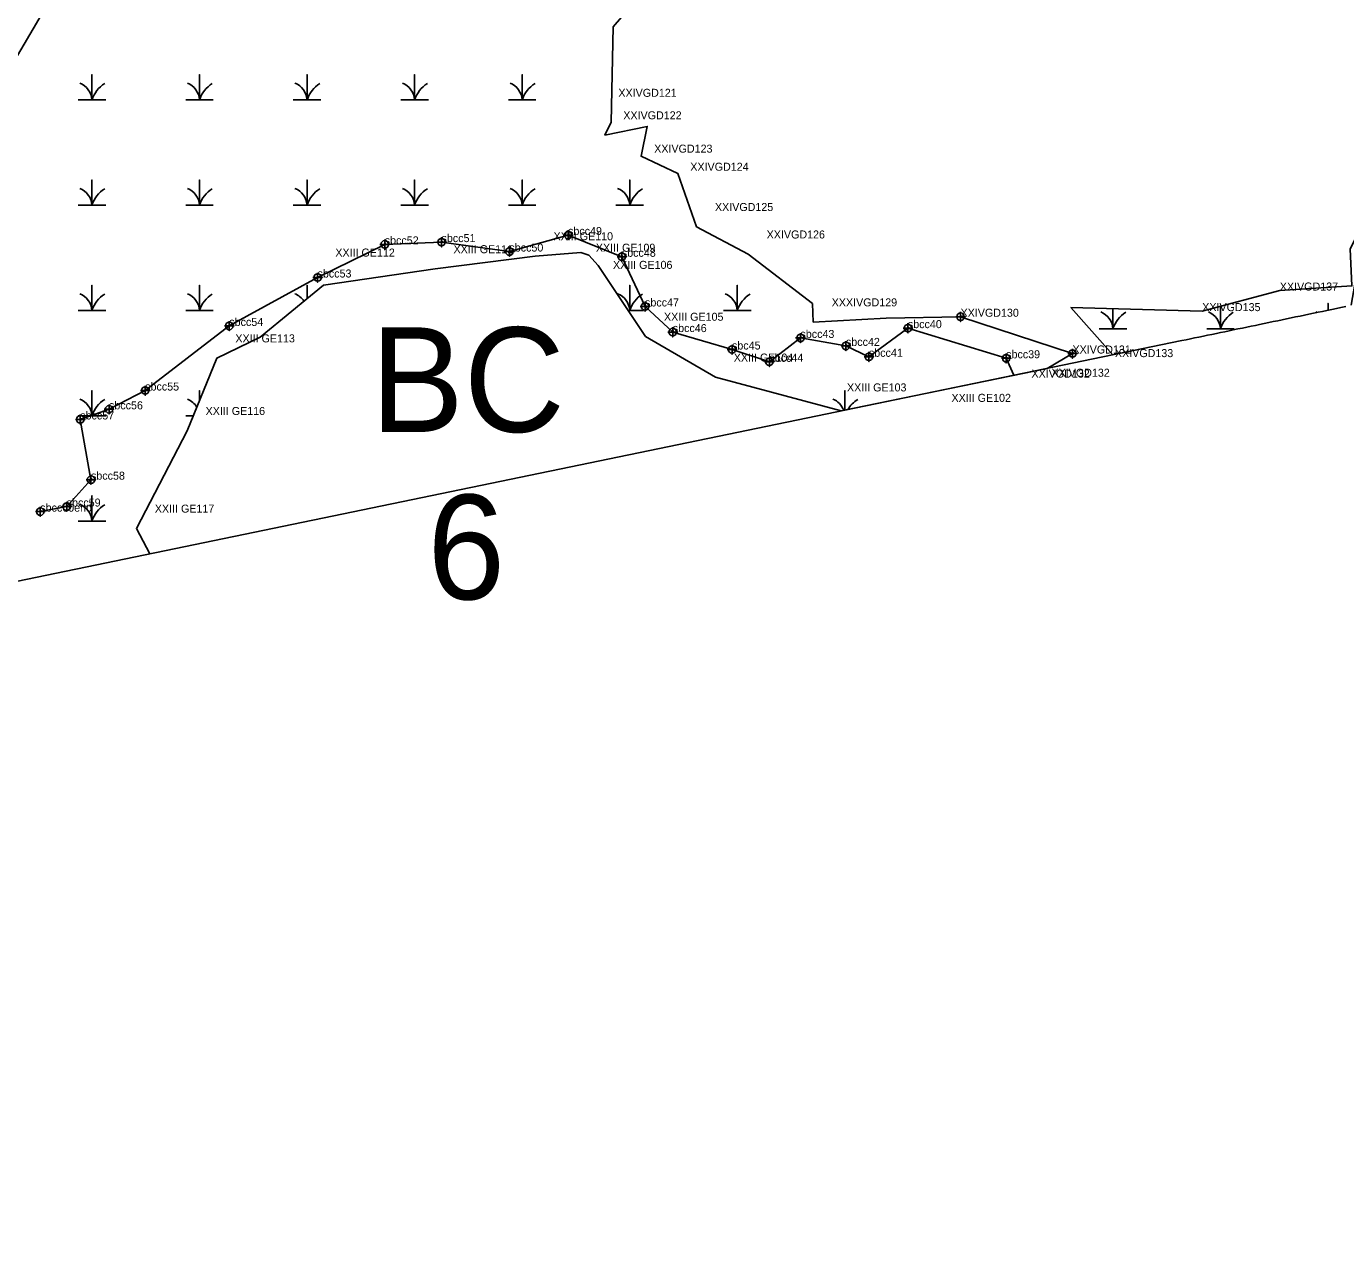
# Model space of a CAD drawing. Extents: x 2071991 to 2268989, y 436479 to 469629.
# Drawn here: x 2262557 to 2263381, y 440298 to 441066 of the extents above; entities that cross this region are included whole.
import ezdxf

# ---------------------------------------------------------------- set-up
doc = ezdxf.new("R2010")
doc.units = 0
for name, color, linetype in [('approx_PSA', 7, 'Continuous'), ('Default', 7, 'Continuous'), ('Exist Environmental Wetland Boundary', 7, 'Continuous'), ('Exist Environmental Wetland Boundary Cogo Comment', 7, 'Continuous'), ('Exist Environmental Wetland Boundary Cogo Point CELL', 7, 'Continuous'), ('Exist Hydro Jurisdictional Stream or Body of Water NEU Mitigable', 7, 'Continuous'), ('Exist Hydro Jurisdictional Stream or Body of Water NEU Mitigable Cogo Comment', 7, 'Continuous'), ('Exist Hydro Jurisdictional Stream or Body of Water NEU Mitigable Cogo Point CELL', 7, 'Continuous'), ('Exist Hydro Swamp or Marsh', 7, 'Continuous')]:
    doc.layers.add(name, color=color, linetype=linetype)

msp = doc.modelspace()

# ---------------------------------------------------------------- linework, layer by layer
at = {"layer": 'approx_PSA'}
for p, q in [((2263381.19, 440890.98), (2263378.19, 440890.34)), ((2263341.43, 440882.64), (2263338.75, 440882.08)), ((2263344.21, 440883.22), (2263341.43, 440882.64)), ((2263347.04, 440883.81), (2263344.21, 440883.22)), ((2263349.9, 440884.41), (2263347.04, 440883.81)), ((2263352.72, 440885), (2263349.9, 440884.41)), ((2263355.37, 440885.55), (2263352.72, 440885)), ((2263358.19, 440886.14), (2263355.37, 440885.55)), ((2263361.19, 440886.77), (2263358.19, 440886.14)), ((2263364.05, 440887.37), (2263361.19, 440886.77)), ((2263366.69, 440887.92), (2263364.05, 440887.37)), ((2263369.51, 440888.52), (2263366.69, 440887.92)), ((2263372.51, 440889.15), (2263369.51, 440888.52)), ((2263375.37, 440889.75), (2263372.51, 440889.15)), ((2263378.19, 440890.34), (2263375.37, 440889.75)), ((2263300.42, 440874.14), (2263297.55, 440873.55)), ((2263303.06, 440874.69), (2263300.42, 440874.14)), ((2263305.67, 440875.22), (2263303.06, 440874.69)), ((2263308.36, 440875.78), (2263305.67, 440875.22)), ((2263311, 440876.33), (2263308.36, 440875.78)), ((2263313.83, 440876.91), (2263311, 440876.33)), ((2263316.65, 440877.5), (2263313.83, 440876.91)), ((2263319.47, 440878.08), (2263316.65, 440877.5)), ((2263322.12, 440878.63), (2263319.47, 440878.08)), ((2263324.77, 440879.18), (2263322.12, 440878.63)), ((2263327.45, 440879.74), (2263324.77, 440879.18)), ((2263330.27, 440880.32), (2263327.45, 440879.74)), ((2263333.1, 440880.91), (2263330.27, 440880.32)), ((2263335.88, 440881.49), (2263333.1, 440880.91)), ((2263338.75, 440882.08), (2263335.88, 440881.49)), ((2263278.85, 440869.68), (2260511.51, 440298.14)), ((2263278.92, 440869.69), (2263278.85, 440869.68)), ((2263281.5, 440870.23), (2263278.92, 440869.69)), ((2263284.32, 440870.81), (2263281.5, 440870.23)), ((2263286.79, 440871.32), (2263284.32, 440870.81)), ((2263289.47, 440871.88), (2263286.79, 440871.32)), ((2263292.3, 440872.46), (2263289.47, 440871.88)), ((2263294.91, 440873), (2263292.3, 440872.46)), ((2263297.55, 440873.55), (2263294.91, 440873))]:
    msp.add_line(p, q, dxfattribs=at)
at = {"layer": 'Exist Environmental Wetland Boundary'}
msp.add_line((2263194.69, 440852.3), (2263065.89, 440825.7), dxfattribs=at)
for points in [[(2262932.76, 441076.26), (2262923.53, 441065.64), (2262922.33, 441006.1), (2262918.33, 440998.04), (2262944.85, 441003.42), (2262940.91, 440984.84), (2262964.01, 440974.08), (2262975.58, 440940.76), (2263007.91, 440923.6), (2263048.08, 440892.75), (2263048.54, 440881.2), (2263093.99, 440883.62), (2263140.56, 440884.56)], [(2263235.74, 440860.78), (2263209.55, 440890.31), (2263291.56, 440888.07), (2263340.04, 440900.94), (2263385.12, 440903.83), (2263383.95, 440927.03), (2263390.34, 440938.99), (2263392.1, 440934.64), (2263384.56, 440891.69)], [(2263065.89, 440825.7), (2262987.37, 440846.72), (2262943.75, 440872.22), (2262914.05, 440916.59), (2262908.39, 440922.97), (2262903.38, 440924.59), (2262874.75, 440922.49), (2262812.27, 440914.39), (2262742.45, 440904.36), (2262702.98, 440871.85), (2262675.97, 440858.7), (2262657.35, 440813.34), (2262625.62, 440752.37), (2262633.95, 440736.49)], [(2263140.56, 440884.56), (2263210.5, 440861.6), (2263194.69, 440852.3)]]:
    msp.add_lwpolyline(points, dxfattribs=at)
at = {"layer": 'Exist Environmental Wetland Boundary Cogo Point CELL'}
for points in [[(2263140.56, 440887.56), (2263140.56, 440881.56), (2263140.56, 440884.56), (2263143.56, 440884.56), (2263137.56, 440884.56)], [(2263210.5, 440864.6), (2263210.5, 440858.6), (2263210.5, 440861.6), (2263213.5, 440861.6), (2263207.5, 440861.6)]]:
    msp.add_lwpolyline(points, dxfattribs=at)
for centre in [(2263140.56, 440884.56), (2263210.5, 440861.6)]:
    msp.add_circle(centre, 2.34, dxfattribs=at)
at = {"layer": 'Exist Hydro Jurisdictional Stream or Body of Water NEU Mitigable'}
for points in [[(2263381.12, 441956.41), (2263319.77, 441852.83), (2263265.31, 441807.41), (2263142.76, 441712.03), (2263024.75, 441607.57), (2262870.43, 441480.39), (2262729.73, 441316.88), (2262602.64, 441135.21), (2262511.87, 440980.78), (2262461.94, 440849.06), (2262404.53, 440738.7), (2262380.39, 440683.93)], [(2262997.77, 440864.09), (2262960.76, 440874.99), (2262943.43, 440890.98), (2262928.93, 440922.01), (2262895.32, 440935.61), (2262858.69, 440925.27), (2262816.28, 440931.17), (2262780.79, 440929.75), (2262738.82, 440909.06), (2262683.67, 440878.81), (2262631.11, 440838.47), (2262608.51, 440826.73), (2262590.54, 440820.41), (2262597.26, 440782.78), (2262582.08, 440766), (2262565.56, 440762.82)], [(2262997.77, 440864.09), (2263021.1, 440856.4), (2263040.54, 440871.32), (2263068.96, 440866.35), (2263083.31, 440859.54), (2263107.66, 440877.45), (2263169.06, 440858.63), (2263173.92, 440848.01)]]:
    msp.add_lwpolyline(points, dxfattribs=at)
at = {"layer": 'Exist Hydro Jurisdictional Stream or Body of Water NEU Mitigable Cogo Point CELL'}
for points in [[(2262780.79, 440932.75), (2262780.79, 440926.75), (2262780.79, 440929.75), (2262783.79, 440929.75), (2262777.79, 440929.75)], [(2262816.28, 440934.17), (2262816.28, 440928.17), (2262816.28, 440931.17), (2262819.28, 440931.17), (2262813.28, 440931.17)], [(2262895.32, 440938.61), (2262895.32, 440932.61), (2262895.32, 440935.61), (2262898.32, 440935.61), (2262892.32, 440935.61)], [(2262858.69, 440928.27), (2262858.69, 440922.27), (2262858.69, 440925.27), (2262861.69, 440925.27), (2262855.69, 440925.27)], [(2262928.93, 440925.01), (2262928.93, 440919.01), (2262928.93, 440922.01), (2262931.93, 440922.01), (2262925.93, 440922.01)], [(2262738.82, 440912.06), (2262738.82, 440906.06), (2262738.82, 440909.06), (2262741.82, 440909.06), (2262735.82, 440909.06)], [(2262943.43, 440893.98), (2262943.43, 440887.98), (2262943.43, 440890.98), (2262946.43, 440890.98), (2262940.43, 440890.98)], [(2262683.67, 440881.81), (2262683.67, 440875.81), (2262683.67, 440878.81), (2262686.67, 440878.81), (2262680.67, 440878.81)], [(2262960.76, 440877.99), (2262960.76, 440871.99), (2262960.76, 440874.99), (2262963.76, 440874.99), (2262957.76, 440874.99)], [(2263040.54, 440874.32), (2263040.54, 440868.32), (2263040.54, 440871.32), (2263043.54, 440871.32), (2263037.54, 440871.32)], [(2263107.66, 440880.45), (2263107.66, 440874.45), (2263107.66, 440877.45), (2263110.66, 440877.45), (2263104.66, 440877.45)], [(2262997.77, 440867.09), (2262997.77, 440861.09), (2262997.77, 440864.09), (2263000.77, 440864.09), (2262994.77, 440864.09)], [(2263068.96, 440869.35), (2263068.96, 440863.35), (2263068.96, 440866.35), (2263071.96, 440866.35), (2263065.96, 440866.35)], [(2263021.1, 440859.4), (2263021.1, 440853.4), (2263021.1, 440856.4), (2263024.1, 440856.4), (2263018.1, 440856.4)], [(2263083.31, 440862.54), (2263083.31, 440856.54), (2263083.31, 440859.54), (2263086.31, 440859.54), (2263080.31, 440859.54)], [(2263169.06, 440861.63), (2263169.06, 440855.63), (2263169.06, 440858.63), (2263172.06, 440858.63), (2263166.06, 440858.63)], [(2262631.11, 440841.47), (2262631.11, 440835.47), (2262631.11, 440838.47), (2262634.11, 440838.47), (2262628.11, 440838.47)], [(2262608.51, 440829.73), (2262608.51, 440823.73), (2262608.51, 440826.73), (2262611.51, 440826.73), (2262605.51, 440826.73)], [(2262590.54, 440823.41), (2262590.54, 440817.41), (2262590.54, 440820.41), (2262593.54, 440820.41), (2262587.54, 440820.41)], [(2262597.26, 440785.78), (2262597.26, 440779.78), (2262597.26, 440782.78), (2262600.26, 440782.78), (2262594.26, 440782.78)], [(2262582.08, 440769), (2262582.08, 440763), (2262582.08, 440766), (2262585.08, 440766), (2262579.08, 440766)], [(2262565.56, 440765.82), (2262565.56, 440759.82), (2262565.56, 440762.82), (2262568.56, 440762.82), (2262562.56, 440762.82)]]:
    msp.add_lwpolyline(points, dxfattribs=at)
for centre in [(2262780.79, 440929.75), (2262816.28, 440931.17), (2262895.32, 440935.61), (2262858.69, 440925.27), (2262928.93, 440922.01), (2262738.82, 440909.06), (2262943.43, 440890.98), (2262683.67, 440878.81), (2262960.76, 440874.99), (2263107.66, 440877.45), (2262997.77, 440864.09), (2263040.54, 440871.32), (2263068.96, 440866.35), (2263021.1, 440856.4), (2263083.31, 440859.54), (2263169.06, 440858.63), (2262631.11, 440838.47), (2262608.51, 440826.73), (2262590.54, 440820.41), (2262597.26, 440782.78), (2262582.08, 440766), (2262565.56, 440762.82)]:
    msp.add_circle(centre, 2.34, dxfattribs=at)
at = {"layer": 'Exist Hydro Swamp or Marsh'}
msp.add_line((2262656.45, 440822.7), (2262661.19, 440822.7), dxfattribs=at)
for points in [[(2262589.25, 441020.04), (2262597.85, 441020.04), (2262597.85, 441035.82), (2262597.85, 441020.04), (2262606.45, 441020.04)], [(2262656.45, 441020.04), (2262665.05, 441020.04), (2262665.05, 441035.82), (2262665.05, 441020.04), (2262673.65, 441020.04)], [(2262723.65, 441020.04), (2262732.26, 441020.04), (2262732.26, 441035.82), (2262732.26, 441020.04), (2262740.86, 441020.04)], [(2262790.86, 441020.04), (2262799.46, 441020.04), (2262799.46, 441035.82), (2262799.46, 441020.04), (2262808.06, 441020.04)], [(2262858.06, 441020.04), (2262866.66, 441020.04), (2262866.66, 441035.82), (2262866.66, 441020.04), (2262875.26, 441020.04)], [(2262589.25, 440954.26), (2262597.85, 440954.26), (2262597.85, 440970.04), (2262597.85, 440954.26), (2262606.45, 440954.26)], [(2262656.45, 440954.26), (2262665.05, 440954.26), (2262665.05, 440970.04), (2262665.05, 440954.26), (2262673.65, 440954.26)], [(2262723.65, 440954.26), (2262732.26, 440954.26), (2262732.26, 440970.04), (2262732.26, 440954.26), (2262740.86, 440954.26)], [(2262790.86, 440954.26), (2262799.46, 440954.26), (2262799.46, 440970.04), (2262799.46, 440954.26), (2262808.06, 440954.26)], [(2262858.06, 440954.26), (2262866.66, 440954.26), (2262866.66, 440970.04), (2262866.66, 440954.26), (2262875.26, 440954.26)], [(2262925.26, 440954.26), (2262933.87, 440954.26), (2262933.87, 440970.04), (2262933.87, 440954.26), (2262942.47, 440954.26)], [(2262589.25, 440888.48), (2262597.85, 440888.48), (2262597.85, 440904.26), (2262597.85, 440888.48), (2262606.45, 440888.48)], [(2262656.45, 440888.48), (2262665.05, 440888.48), (2262665.05, 440904.26), (2262665.05, 440888.48), (2262673.65, 440888.48)], [(2262732.26, 440895.96), (2262732.26, 440904.26), (2262732.26, 440895.96)], [(2262932.87, 440888.48), (2262933.87, 440888.48), (2262933.87, 440904.26), (2262933.87, 440888.48), (2262942.47, 440888.48)], [(2262992.47, 440888.48), (2263001.07, 440888.48), (2263001.07, 440904.26), (2263001.07, 440888.48), (2263009.67, 440888.48)], [(2263294.37, 440877.11), (2263302.97, 440877.11), (2263302.97, 440891.1)], [(2263302.97, 440891.1), (2263302.97, 440877.11), (2263311.57, 440877.11)], [(2263370.17, 440888.65), (2263370.17, 440892.89), (2263370.17, 440888.66)], [(2263227.16, 440877.11), (2263235.76, 440877.11), (2263235.76, 440889.6)], [(2263235.76, 440889.6), (2263235.76, 440877.11), (2263244.37, 440877.11)], [(2262589.25, 440822.7), (2262597.85, 440822.7), (2262597.85, 440838.48), (2262597.85, 440822.7), (2262606.45, 440822.7)], [(2262665.05, 440832.1), (2262665.05, 440838.48), (2262665.05, 440832.1)], [(2263068.27, 440826.19), (2263068.27, 440838.48), (2263068.27, 440826.19)], [(2262589.25, 440756.92), (2262597.85, 440756.92), (2262597.85, 440772.7), (2262597.85, 440756.92), (2262606.45, 440756.92)]]:
    msp.add_lwpolyline(points, dxfattribs=at)
for centre, radius, start, end in [((2262585.58, 441019.15), 12.3, 4.14034, 67.53497), ((2262616.09, 441013.98), 19.22, 122.12745, 161.62219), ((2262652.79, 441019.15), 12.3, 4.14034, 67.53497), ((2262683.29, 441013.98), 19.22, 122.12745, 161.62219), ((2262719.99, 441019.15), 12.3, 4.14034, 67.53497), ((2262750.5, 441013.98), 19.22, 122.12745, 161.62219), ((2262787.19, 441019.15), 12.3, 4.14034, 67.53497), ((2262817.7, 441013.98), 19.22, 122.12745, 161.62219), ((2262854.4, 441019.15), 12.3, 4.14034, 67.53497), ((2262884.9, 441013.98), 19.22, 122.12745, 161.62219), ((2262585.58, 440953.37), 12.3, 4.14034, 67.53497), ((2262652.79, 440953.37), 12.3, 4.14034, 67.53497), ((2262719.99, 440953.37), 12.3, 4.14034, 67.53497), ((2262787.19, 440953.37), 12.3, 4.14034, 67.53497), ((2262854.4, 440953.37), 12.3, 4.14034, 67.53497), ((2262921.6, 440953.37), 12.3, 4.14034, 67.53497), ((2262616.09, 440948.2), 19.22, 122.12745, 161.62219), ((2262683.29, 440948.2), 19.22, 122.12745, 161.62219), ((2262750.5, 440948.2), 19.22, 122.12745, 161.62219), ((2262817.7, 440948.2), 19.22, 122.12745, 161.62219), ((2262884.9, 440948.2), 19.22, 122.12745, 161.62219), ((2262952.11, 440948.2), 19.22, 122.12745, 161.62219), ((2262585.58, 440887.59), 12.3, 4.14034, 67.53497), ((2262652.79, 440887.59), 12.3, 4.14034, 67.53497), ((2262719.99, 440887.59), 12.3, 33.24885, 67.53497), ((2262921.6, 440887.59), 12.3, 4.14034, 67.53497), ((2262988.8, 440887.59), 12.3, 4.14034, 67.53497), ((2262616.09, 440882.42), 19.22, 122.12745, 161.62219), ((2262683.29, 440882.42), 19.22, 122.12745, 161.62219), ((2262952.11, 440882.42), 19.22, 122.12745, 161.62219), ((2263019.31, 440882.42), 19.22, 122.12745, 161.62219), ((2263223.5, 440876.22), 12.3, 4.14034, 67.53497), ((2263254.01, 440871.05), 19.22, 122.12745, 161.62219), ((2263290.7, 440876.22), 12.3, 4.14034, 67.53497), ((2263321.21, 440871.05), 19.22, 122.12745, 161.62219), ((2263357.91, 440876.22), 12.3, 63.56517, 67.53497), ((2262585.58, 440821.81), 12.3, 4.14034, 67.53497), ((2262616.09, 440816.64), 19.22, 122.12745, 161.62219), ((2262652.79, 440821.81), 12.3, 30.45129, 67.53497), ((2263056.01, 440821.81), 12.3, 20.1328, 67.53497), ((2263086.51, 440816.64), 19.22, 122.12745, 148.92465), ((2262585.58, 440756.03), 12.3, 4.14034, 67.53497), ((2262616.09, 440750.86), 19.22, 122.12745, 161.62219)]:
    msp.add_arc(centre, radius, start, end, dxfattribs=at)

# ---------------------------------------------------------------- texts
at = {"layer": 'Default'}
for s, p in [('BC', (2262771.92, 440812.59)), ('BC', (2262771.92, 440812.59)), ('6', (2262807.4, 440708.05)), ('6', (2262807.4, 440708.05))]:
    msp.add_text(s, height=65.34, dxfattribs=at).set_placement(p)
at = {"layer": 'Exist Environmental Wetland Boundary Cogo Comment'}
for s, p in [('XXIVGD121 ', (2262926.77, 441021.93)), ('XXIVGD122 ', (2262929.84, 441007.88)), ('XXIVGD123 ', (2262949.15, 440987.06)), ('XXIVGD124 ', (2262971.71, 440975.76)), ('XXIVGD125 ', (2262987.1, 440950.6)), ('XXIII GE110 ', (2262886.26, 440932.33)), ('XXIVGD126 ', (2263019.42, 440933.44)), ('XXIII GE112 ', (2262749.92, 440922.14)), ('XXIII GE111 ', (2262823.78, 440924.23)), ('XXIII GE109 ', (2262912.71, 440925.17)), ('XXIII GE106 ', (2262923.38, 440914.46)), ('XXIVGD137 ', (2263340.04, 440900.94)), ('XXXIVGD129 ', (2263060.05, 440891.04)), ('XXIVGD135 ', (2263291.56, 440888.07)), ('XXIII GE105 ', (2262955.26, 440882.06)), ('XXIVGD130 ', (2263140.56, 440884.56)), ('XXIII GE113 ', (2262687.48, 440868.54)), ('XXIVGD131 ', (2263210.5, 440861.6)), ('XXIII GE104 ', (2262998.88, 440856.56)), ('XXIVGD133 ', (2263237.02, 440859.34)), ('XXIVGD132 ', (2263184.88, 440846.53)), ('XXIVGD132 ', (2263197.39, 440847.08)), ('XXIII GE103 ', (2263069.6, 440837.92)), ('XXIII GE102 ', (2263134.89, 440831.4)), ('XXIII GE116 ', (2262668.86, 440823.18)), ('XXIII GE117 ', (2262637.14, 440762.21))]:
    msp.add_text(s, height=5, dxfattribs=at).set_placement(p)
at = {"layer": 'Exist Hydro Jurisdictional Stream or Body of Water NEU Mitigable Cogo Comment'}
for s, p in [('sbcc49', (2262895.32, 440935.61)), ('sbcc52', (2262780.79, 440929.75)), ('sbcc51', (2262816.28, 440931.17)), ('sbcc50', (2262858.69, 440925.27)), ('sbcc48', (2262928.93, 440922.01)), ('sbcc53', (2262738.82, 440909.06)), ('sbcc47', (2262943.43, 440890.98)), ('sbcc54', (2262683.67, 440878.81)), ('sbcc40', (2263107.66, 440877.45)), ('sbcc46', (2262960.76, 440874.99)), ('sbcc43', (2263040.54, 440871.32)), ('sbc45', (2262997.77, 440864.09)), ('sbcc42', (2263068.96, 440866.35)), ('sbcc44', (2263021.1, 440856.4)), ('sbcc41', (2263083.31, 440859.54)), ('sbcc39', (2263169.06, 440858.63)), ('sbcc55', (2262631.11, 440838.47)), ('sbcc57', (2262590.54, 440820.41)), ('sbcc56', (2262608.51, 440826.73)), ('sbcc58', (2262597.26, 440782.78)), ('sbcc60end', (2262565.56, 440762.82)), ('sbcc59', (2262582.08, 440766))]:
    msp.add_text(s, height=5, dxfattribs=at).set_placement(p)

doc.saveas('drawing.dxf')
